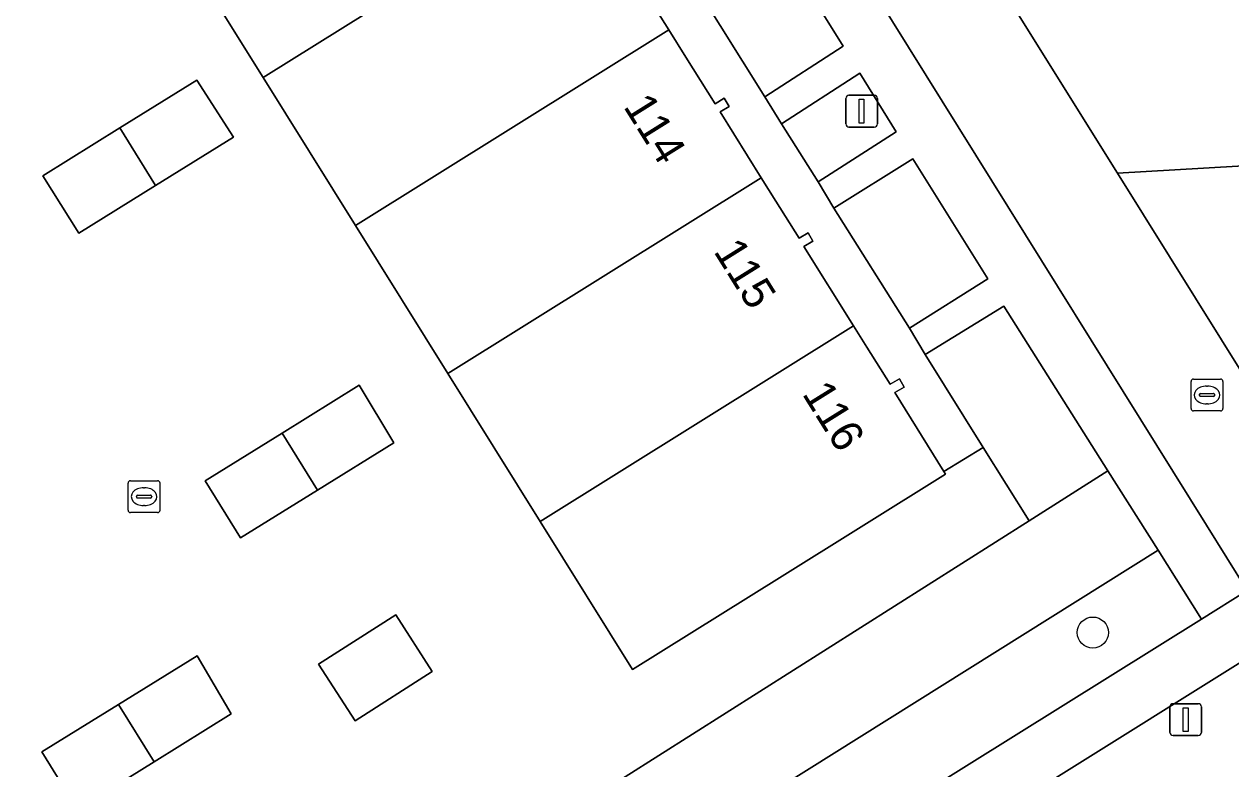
# Model space of a CAD drawing. Extents: x 159279 to 160377, y 384531 to 385888.
# Drawn here: x 159716.76 to 159754.62, y 385429.79 to 385453.15 of the extents above; entities that cross this region are included whole.
import ezdxf

# ---------------------------------------------------------------- set-up
doc = ezdxf.new("R2010")
doc.units = 0
for name, color, linetype in [('IMGEO_Boom', 7, 'Continuous'), ('IMGEO_Erf', 7, 'Continuous'), ('IMGEO_Groenvoorziening', 7, 'Continuous'), ('IMGEO_Kolk', 7, 'Continuous'), ('IMGEO_Lichtmast', 7, 'Continuous'), ('IMGEO_Pand', 7, 'Continuous'), ('IMGEO_Pand_nummerreeks', 7, 'Continuous'), ('IMGEO_Parkeervlak_open', 7, 'Continuous'), ('IMGEO_Rijbaan_lokaal_open', 7, 'Continuous'), ('IMGEO_Rioolput', 7, 'Continuous'), ('IMGEO_Voetpad_open', 7, 'Continuous')]:
    doc.layers.add(name, color=color, linetype=linetype)

msp = doc.modelspace()

# ---------------------------------------------------------------- linework, layer by layer
at = {"layer": 'IMGEO_Boom'}
msp.add_circle((159750.291, 385434.069), 0.489, dxfattribs=at)
at = {"layer": 'IMGEO_Erf'}
msp.add_lwpolyline([(159714.486, 385416.16), (159748.295, 385437.579), (159746.854, 385439.87), (159745.621, 385439.122), (159745.672, 385439.04), (159740.456, 385435.79), (159735.844, 385432.909), (159732.948, 385437.553), (159730.053, 385442.196), (159727.157, 385446.84), (159724.261, 385451.483), (159721.366, 385456.127), (159718.47, 385460.77), (159717.591, 385462.18), (159715.723, 385465.185), (159707.982, 385460.359), (159706.366, 385459.351), (159698.566, 385454.489), (159699.864, 385452.416), (159701.889, 385449.169), (159705.225, 385443.819), (159708.56, 385438.472), (159711.893, 385433.127), (159715.218, 385427.795)], dxfattribs=at)
for points in [[(159718.478, 385446.601), (159717.351, 385448.395), (159719.764, 385449.897), (159722.177, 385451.398), (159723.324, 385449.607), (159720.885, 385448.094)], [(159727.273, 385441.825), (159728.358, 385440.017), (159725.967, 385438.539), (159723.544, 385437.042), (159722.443, 385438.826), (159724.858, 385440.326)], [(159728.419, 385434.624), (159729.563, 385432.85), (159727.142, 385431.301), (159725.997, 385433.083)], [(159722.188, 385433.335), (159723.254, 385431.52), (159720.845, 385430.019), (159718.436, 385428.517), (159717.315, 385430.324), (159719.726, 385431.814)]]:
    msp.add_lwpolyline(points, close=True, dxfattribs=at)
at = {"layer": 'IMGEO_Groenvoorziening'}
for points in [[(159733.857, 385476.082), (159735.276, 385473.858), (159740.961, 385474.117), (159741.07, 385471.76), (159742.458, 385471.81), (159742.563, 385469.283), (159744.032, 385469.343), (159744.145, 385466.049), (159740.18, 385465.917), (159742.703, 385461.891), (159748.252, 385462.206), (159748.385, 385459.857), (159749.73, 385459.899), (159749.883, 385457.384), (159751.329, 385457.453), (159751.534, 385454.165), (159747.65, 385453.963), (159751.064, 385448.477), (159756.641, 385448.807)], [(159757.348, 385431.808), (159756.104, 385433.874), (159732.163, 385418.916), (159735.82, 385412.851), (159736.725, 385413.418), (159734.03, 385417.785), (159752.3, 385429.227), (159754.994, 385424.853)]]:
    msp.add_lwpolyline(points, dxfattribs=at)
for points in [[(159736.501, 385456.476), (159739.999, 385450.877), (159742.462, 385452.461), (159738.992, 385458.013)], [(159740.519, 385450.031), (159741.673, 385448.207), (159744.118, 385449.776), (159742.979, 385451.613)], [(159742.166, 385447.384), (159744.537, 385443.618), (159746.992, 385445.163), (159744.649, 385448.926)], [(159747.496, 385444.308), (159745.033, 385442.789), (159746.854, 385439.87), (159748.295, 385437.579), (159750.765, 385439.144)], [(159752.337, 385436.653), (159750.765, 385439.144), (159748.295, 385437.579), (159714.486, 385416.16), (159714.63, 385415.923), (159715.929, 385413.854)], [(159753.702, 385434.49), (159752.337, 385436.653), (159715.929, 385413.854), (159717.252, 385411.746)]]:
    msp.add_lwpolyline(points, close=True, dxfattribs=at)
at = {"layer": 'IMGEO_Kolk'}
for p, q in [((159720.022, 385437.907), (159720.022, 385438.759)), ((159720.097, 385438.833), (159720.949, 385438.833)), ((159721.023, 385438.759), (159721.023, 385437.907)), ((159720.324, 385438.376), (159720.722, 385438.376)), ((159720.51, 385438.613), (159720.535, 385438.613)), ((159720.281, 385438.327), (159720.281, 385438.339)), ((159720.719, 385438.29), (159720.321, 385438.29)), ((159720.533, 385438.053), (159720.508, 385438.053)), ((159720.765, 385438.339), (159720.765, 385438.327)), ((159720.949, 385437.833), (159720.097, 385437.833))]:
    msp.add_line(p, q, dxfattribs=at)
for points in [[(159720.022, 385437.907), (159720.022, 385438.759)], [(159720.097, 385438.833), (159720.949, 385438.833)], [(159721.023, 385438.759), (159721.023, 385437.907)], [(159720.949, 385437.833), (159720.097, 385437.833)]]:
    msp.add_lwpolyline(points, dxfattribs=at)
for centre, radius, start, end in [((159720.099, 385438.757), 0.0765, 91.552, 178.448), ((159720.099, 385438.757), 0.0765, 91.552, 178.448), ((159720.947, 385438.757), 0.0765, 1.552, 88.448), ((159720.947, 385438.757), 0.0765, 1.552, 88.448), ((159720.321, 385438.336), 0.0403, 85.8775, 175.7526), ((159720.726, 385438.338), 0.0386, 1.7309, 96.639), ((159720.318, 385438.326), 0.0366, 178.938, 274.7102), ((159720.722, 385438.333), 0.043, 264.8664, 352.4533), ((159720.099, 385437.909), 0.0765, 181.552, 268.448), ((159720.099, 385437.909), 0.0765, 181.552, 268.448), ((159720.947, 385437.909), 0.0765, 271.552, 358.448), ((159720.947, 385437.909), 0.0765, 271.552, 358.448)]:
    msp.add_arc(centre, radius, start, end, dxfattribs=at)
for centre, major_axis, ratio, start_param, end_param in [((159720.509, 385438.333), (-0.387, 0.002), 0.722429, 4.712389, 7.853982), ((159720.534, 385438.333), (-0.39, 0.002), 0.717154, 1.570796, 4.712389)]:
    msp.add_ellipse(centre, major_axis=major_axis, ratio=ratio, start_param=start_param, end_param=end_param, dxfattribs=at)
at = {"layer": 'IMGEO_Lichtmast'}
for p, q in [((159742.641, 385450.922), (159743.431, 385450.922)), ((159743.431, 385450.922), (159742.641, 385450.922)), ((159742.541, 385450.022), (159742.541, 385450.822)), ((159742.541, 385450.822), (159742.541, 385450.022)), ((159743.531, 385450.822), (159743.531, 385450.022)), ((159743.531, 385450.022), (159743.531, 385450.822)), ((159743.431, 385449.922), (159742.641, 385449.922)), ((159742.641, 385449.922), (159743.431, 385449.922)), ((159752.708, 385430.939), (159752.708, 385431.739)), ((159752.708, 385431.739), (159752.708, 385430.939)), ((159752.808, 385431.839), (159753.598, 385431.839)), ((159753.598, 385431.839), (159752.808, 385431.839)), ((159753.698, 385431.739), (159753.698, 385430.939)), ((159753.698, 385430.939), (159753.698, 385431.739)), ((159753.598, 385430.839), (159752.808, 385430.839)), ((159752.808, 385430.839), (159753.598, 385430.839))]:
    msp.add_line(p, q, dxfattribs=at)
for points in [[(159742.961, 385450.797), (159743.111, 385450.797), (159743.111, 385450.047), (159742.961, 385450.047), (159742.961, 385450.797)], [(159753.128, 385431.714), (159753.278, 385431.714), (159753.278, 385430.964), (159753.128, 385430.964), (159753.128, 385431.714)]]:
    msp.add_lwpolyline(points, dxfattribs=at)
for centre, start, end in [((159742.641, 385450.822), 90, 180), ((159742.641, 385450.822), 90, 180), ((159743.431, 385450.822), 0, 90), ((159743.431, 385450.822), 360, 90), ((159742.641, 385450.022), 180, 270), ((159742.641, 385450.022), 180, 270), ((159743.431, 385450.022), 270, 0), ((159743.431, 385450.022), 270, 0), ((159752.808, 385431.739), 90, 180), ((159752.808, 385431.739), 90, 180), ((159753.598, 385431.739), 0, 90), ((159753.598, 385431.739), 360, 90), ((159752.808, 385430.939), 180, 270), ((159752.808, 385430.939), 180, 270), ((159753.598, 385430.939), 270, 0), ((159753.598, 385430.939), 270, 0)]:
    msp.add_arc(centre, 0.1, start, end, dxfattribs=at)
at = {"layer": 'IMGEO_Pand'}
for points in [[(159734.096, 385457.616), (159732.878, 385459.564), (159733.16, 385459.74), (159732.994, 385459.998), (159732.715, 385459.832), (159731.201, 385462.26), (159721.366, 385456.127), (159724.261, 385451.483)], [(159736.989, 385452.971), (159735.507, 385455.34), (159735.794, 385455.512), (159735.641, 385455.77), (159735.36, 385455.618), (159734.63, 385456.761), (159734.096, 385457.616), (159724.261, 385451.483), (159727.157, 385446.84)], [(159739.889, 385448.33), (159738.598, 385450.399), (159738.882, 385450.572), (159738.725, 385450.828), (159738.444, 385450.656), (159737.52, 385452.121), (159736.989, 385452.971), (159727.157, 385446.84), (159730.053, 385442.196)], [(159722.177, 385451.398), (159719.764, 385449.897), (159720.885, 385448.094), (159723.324, 385449.607)], [(159719.764, 385449.897), (159717.351, 385448.395), (159718.478, 385446.601), (159720.885, 385448.094)], [(159742.785, 385443.686), (159741.228, 385446.178), (159741.511, 385446.345), (159741.359, 385446.603), (159741.074, 385446.436), (159740.344, 385447.602), (159739.889, 385448.33), (159730.053, 385442.196), (159732.948, 385437.553)], [(159744.374, 385441.769), (159744.222, 385442.028), (159743.937, 385441.861), (159743.203, 385443.017), (159742.785, 385443.686), (159732.948, 385437.553), (159735.844, 385432.909), (159740.456, 385435.79), (159745.672, 385439.04), (159745.621, 385439.122), (159744.077, 385441.596)], [(159727.273, 385441.825), (159724.858, 385440.326), (159725.967, 385438.539), (159728.358, 385440.017)], [(159724.858, 385440.326), (159722.443, 385438.826), (159723.544, 385437.042), (159725.967, 385438.539)], [(159729.563, 385432.85), (159728.419, 385434.624), (159725.997, 385433.083), (159727.142, 385431.301)], [(159719.726, 385431.814), (159720.845, 385430.019), (159723.254, 385431.52), (159722.188, 385433.335)], [(159719.726, 385431.814), (159717.315, 385430.324), (159718.436, 385428.517), (159720.845, 385430.019)]]:
    msp.add_lwpolyline(points, close=True, dxfattribs=at)
at = {"layer": 'IMGEO_Parkeervlak_open'}
msp.add_lwpolyline([(159751.064, 385448.477), (159755.955, 385440.634), (159759.921, 385440.763), (159759.754, 385443.987), (159758.272, 385443.965), (159758.14, 385446.496), (159756.778, 385446.434), (159756.641, 385448.807)], close=True, dxfattribs=at)
at = {"layer": 'IMGEO_Rijbaan_lokaal_open'}
for points in [[(159771.645, 385445.743), (159713.93, 385538.401), (159697.346, 385528.047), (159753.856, 385437.44), (159755.137, 385435.385), (159756.104, 385433.874), (159757.348, 385431.808)], [(159761.737, 385431.366), (159759.042, 385435.684), (159758.081, 385437.224), (159758.047, 385437.277), (159755.955, 385440.634), (159751.064, 385448.477), (159747.65, 385453.963), (159742.703, 385461.891), (159740.18, 385465.917), (159735.276, 385473.858), (159733.857, 385476.082)]]:
    msp.add_lwpolyline(points, dxfattribs=at)
at = {"layer": 'IMGEO_Rioolput'}
for p, q in [((159753.374, 385441.096), (159753.374, 385441.948)), ((159753.449, 385442.022), (159754.301, 385442.022)), ((159753.862, 385441.802), (159753.887, 385441.802)), ((159754.375, 385441.948), (159754.375, 385441.096)), ((159753.633, 385441.516), (159753.633, 385441.528)), ((159754.071, 385441.479), (159753.673, 385441.479)), ((159753.676, 385441.565), (159754.074, 385441.565)), ((159754.117, 385441.528), (159754.117, 385441.516)), ((159754.301, 385441.022), (159753.449, 385441.022)), ((159753.885, 385441.242), (159753.86, 385441.242))]:
    msp.add_line(p, q, dxfattribs=at)
for points in [[(159753.374, 385441.096), (159753.374, 385441.948)], [(159753.449, 385442.022), (159754.301, 385442.022)], [(159754.375, 385441.948), (159754.375, 385441.096)], [(159754.301, 385441.022), (159753.449, 385441.022)]]:
    msp.add_lwpolyline(points, dxfattribs=at)
for centre, radius, start, end in [((159753.451, 385441.946), 0.0765, 91.552, 178.448), ((159753.451, 385441.946), 0.0765, 91.552, 178.448), ((159754.299, 385441.946), 0.0765, 1.552, 88.448), ((159754.299, 385441.946), 0.0765, 1.552, 88.448), ((159753.673, 385441.525), 0.0403, 85.8775, 175.7526), ((159753.67, 385441.515), 0.0366, 178.938, 274.7102), ((159754.074, 385441.522), 0.043, 264.8664, 352.4533), ((159754.078, 385441.527), 0.0386, 1.7309, 96.639), ((159753.451, 385441.098), 0.0765, 181.552, 268.448), ((159753.451, 385441.098), 0.0765, 181.552, 268.448), ((159754.299, 385441.098), 0.0765, 271.552, 358.448), ((159754.299, 385441.098), 0.0765, 271.552, 358.448)]:
    msp.add_arc(centre, radius, start, end, dxfattribs=at)
for centre, major_axis, ratio, start_param, end_param in [((159753.861, 385441.522), (-0.387, 0.002), 0.722429, 4.712389, 7.853982), ((159753.886, 385441.522), (-0.39, 0.002), 0.717154, 1.570796, 4.712389)]:
    msp.add_ellipse(centre, major_axis=major_axis, ratio=ratio, start_param=start_param, end_param=end_param, dxfattribs=at)
at = {"layer": 'IMGEO_Voetpad_open'}
for points in [[(159738.992, 385458.013), (159742.462, 385452.461), (159739.999, 385450.877), (159740.519, 385450.031), (159742.979, 385451.613), (159744.118, 385449.776), (159741.673, 385448.207), (159742.166, 385447.384), (159744.649, 385448.926), (159746.992, 385445.163), (159744.537, 385443.618), (159745.033, 385442.789), (159747.496, 385444.308), (159750.765, 385439.144), (159752.337, 385436.653), (159753.702, 385434.49), (159755.137, 385435.385), (159753.856, 385437.44), (159697.346, 385528.047)], [(159735.507, 385455.34), (159736.989, 385452.971), (159737.52, 385452.121), (159738.444, 385450.656), (159738.725, 385450.828), (159738.882, 385450.572), (159738.598, 385450.399), (159739.889, 385448.33), (159740.344, 385447.602), (159741.074, 385446.436), (159741.359, 385446.603), (159741.511, 385446.345), (159741.228, 385446.178), (159742.785, 385443.686), (159743.203, 385443.017), (159743.937, 385441.861), (159744.222, 385442.028), (159744.374, 385441.769), (159744.077, 385441.596), (159745.621, 385439.122), (159746.854, 385439.87), (159745.033, 385442.789), (159744.537, 385443.618), (159742.166, 385447.384), (159741.673, 385448.207), (159740.519, 385450.031), (159739.999, 385450.877), (159736.501, 385456.476)]]:
    msp.add_lwpolyline(points, dxfattribs=at)
msp.add_lwpolyline([(159756.104, 385433.874), (159755.137, 385435.385), (159753.702, 385434.49), (159717.252, 385411.746), (159715.929, 385413.854), (159714.63, 385415.923), (159713.143, 385414.981), (159714.374, 385412.942), (159715.679, 385410.78), (159709.48, 385406.938), (159708.015, 385406.051), (159708.982, 385404.499), (159730.883, 385418.133), (159734.602, 385412.088), (159735.82, 385412.851), (159732.163, 385418.916)], close=True, dxfattribs=at)

# ---------------------------------------------------------------- texts
at = {"layer": 'IMGEO_Pand_nummerreeks'}
for s, rotation, p in [('114', 301.9766, (159735.544, 385450.571)), ('115', 301.9995, (159738.374, 385446.027)), ('116', 301.9651, (159741.153, 385441.559))]:
    msp.add_text(s, height=1, rotation=rotation, dxfattribs=at).set_placement(p)

doc.saveas('drawing.dxf')
